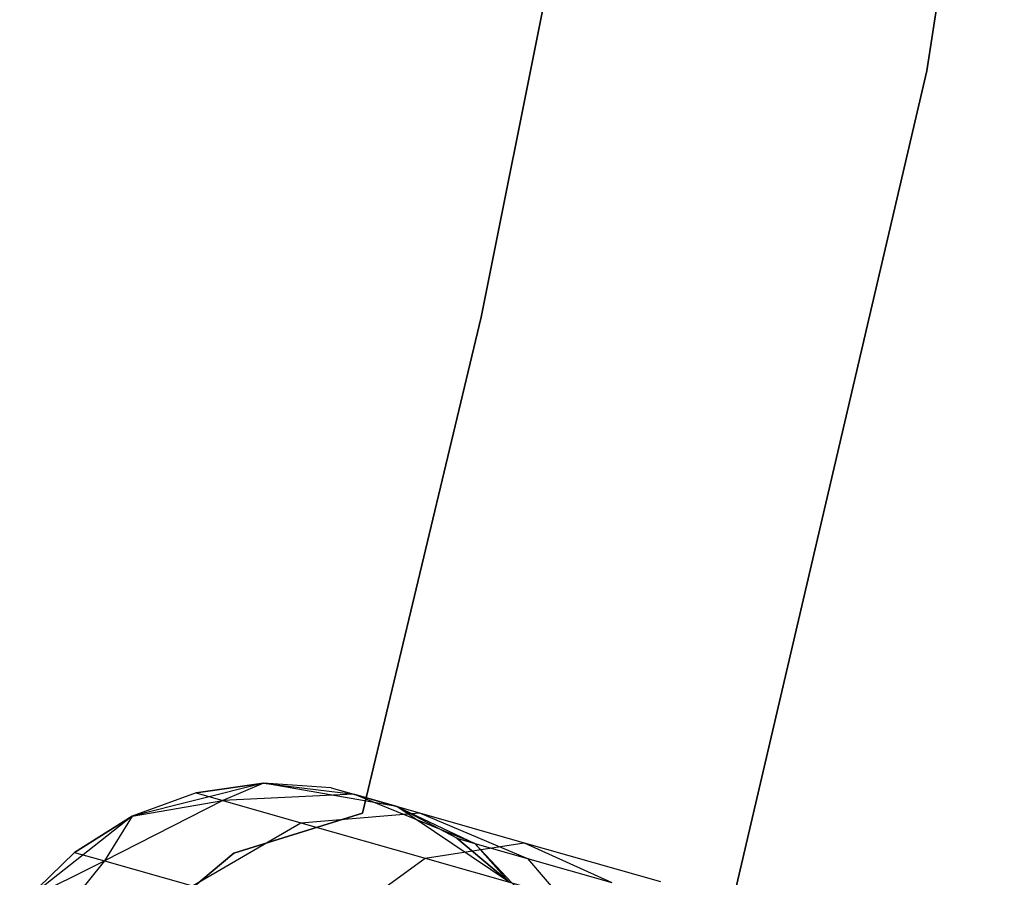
# Model space of a CAD drawing. Extents: x -189 to 189, y -189 to 189.
# Tile 399 of 591: x 38.9 to 41.93, y -10.57 to -7.93. Entities that reach past the tile are written whole.
import ezdxf

# ---------------------------------------------------------------- set-up
doc = ezdxf.new("R2010")
doc.units = 0
doc.header["$LTSCALE"] = 25.4
doc.layers.get('0').update_dxf_attribs({"linetype": 'CONTINUOUS'})

# ---------------------------------------------------------------- blocks, each defined once
blk = doc.blocks.new('CAMELEON-KENAI-C-12244_STL')
at = {"color": 0}
for p, q in [((42.1854, -4.8744, -1), (41.689, -8.0882, -1)), ((41.689, -8.0882, -8.5), (42.1854, -4.8744, -8.5)), ((41.689, -8.0882, -8.5), (42.1854, -4.8744, -8.5)), ((42.1854, -4.8744, -1), (41.689, -8.0882, -1)), ((40.6254, -7.3086, -2), (40.3187, -8.8456, -2)), ((40.3187, -8.8456, -4), (40.6254, -7.3086, -4)), ((40.3187, -8.8456, -4), (40.6254, -7.3086, -4)), ((40.6254, -7.3086, -2), (40.3187, -8.8456, -2)), ((41.689, -8.0882, -1), (40.948, -11.2546, -1)), ((40.948, -11.2546, -8.5), (41.689, -8.0882, -8.5)), ((40.948, -11.2546, -8.5), (41.689, -8.0882, -8.5)), ((41.689, -8.0882, -1), (40.948, -11.2546, -1)), ((41.689, -8.0882, -8.5), (41.689, -8.0882, -1)), ((41.689, -8.0882, -8.5), (41.689, -8.0882, -1)), ((40.3187, -8.8456, -2), (39.954, -10.3698, -2)), ((39.954, -10.3698, -4), (40.3187, -8.8456, -4)), ((39.954, -10.3698, -4), (40.3187, -8.8456, -4)), ((40.3187, -8.8456, -2), (39.954, -10.3698, -2)), ((40.3187, -8.8456, -2), (40.3187, -8.8456, -4)), ((40.3187, -8.8456, -2), (40.3187, -8.8456, -4)), ((39.6492, -10.278, -2), (39.2459, -10.3794, -2)), ((39.6492, -10.278, -2), (39.2459, -10.3794, -2)), ((39.6492, -10.278, -7.5), (39.4422, -10.3075, -7.5)), ((39.4422, -10.3075, -7.5), (39.6492, -10.278, -2)), ((39.4422, -10.3075, -7.5), (39.6492, -10.278, -2)), ((39.6492, -10.278, -7.5), (39.4422, -10.3075, -7.5)), ((39.6492, -10.278, -7.5), (39.5241, -10.3309, -8.147)), ((39.6492, -10.278, -7.5), (39.5241, -10.3309, -8.147)), ((40.0588, -10.3494, -2), (39.6492, -10.278, -2)), ((39.8577, -10.2922, -7.5), (39.6492, -10.278, -2)), ((40.0588, -10.3494, -2), (39.6492, -10.278, -2)), ((39.8577, -10.2922, -7.5), (39.6492, -10.278, -7.5)), ((39.6492, -10.278, -7.5), (39.6492, -10.278, -2)), ((39.8577, -10.2922, -7.5), (39.6492, -10.278, -2)), ((39.6492, -10.278, -7.5), (39.6492, -10.278, -2)), ((39.6492, -10.278, -7.5), (39.9267, -10.3118, -8.0447)), ((39.8577, -10.2922, -7.5), (39.6492, -10.278, -7.5)), ((39.6492, -10.278, -7.5), (39.9267, -10.3118, -8.0447)), ((39.4422, -10.3075, -7.5), (39.2459, -10.3794, -2)), ((39.4422, -10.3075, -7.5), (39.2459, -10.3794, -7.5)), ((39.4422, -10.3075, -7.5), (39.2459, -10.3794, -2)), ((39.4422, -10.3075, -7.5), (39.2459, -10.3794, -7.5)), ((39.4422, -10.3075, -7.5), (39.5241, -10.3309, -8.147)), ((39.4422, -10.3075, -7.5), (39.5241, -10.3309, -8.147)), ((39.9267, -10.3118, -8.0447), (39.5241, -10.3309, -8.147)), ((39.9267, -10.3118, -8.0447), (39.5241, -10.3309, -8.147)), ((39.8577, -10.2922, -7.5), (39.9267, -10.3118, -8.0447)), ((39.8577, -10.2922, -7.5), (40.0588, -10.3494, -2)), ((39.8577, -10.2922, -7.5), (40.0588, -10.3494, -2)), ((39.8577, -10.2922, -7.5), (39.9267, -10.3118, -8.0447)), ((40.0588, -10.3494, -7.5), (39.9267, -10.3118, -8.0447)), ((40.0588, -10.3494, -7.5), (39.9267, -10.3118, -8.0447)), ((40.299, -10.4629, -7.9377), (39.9267, -10.3118, -8.0447)), ((39.9267, -10.3118, -8.0447), (40.1289, -10.3693, -8.5523)), ((39.9267, -10.3118, -8.0447), (40.1289, -10.3693, -8.5523)), ((40.299, -10.4629, -7.9377), (39.9267, -10.3118, -8.0447)), ((39.5241, -10.3309, -8.147), (39.1609, -10.5168, -8.227)), ((39.5241, -10.3309, -8.147), (39.1609, -10.5168, -8.227)), ((39.2459, -10.3794, -7.5), (39.5241, -10.3309, -8.147)), ((39.2459, -10.3794, -7.5), (39.5241, -10.3309, -8.147)), ((39.5241, -10.3309, -8.147), (39.7644, -10.3992, -8.75)), ((39.5241, -10.3309, -8.147), (39.7644, -10.3992, -8.75)), ((40.404, -10.5812, -2), (40.0588, -10.3494, -2)), ((40.2436, -10.4472, -7.5), (40.0588, -10.3494, -2)), ((40.404, -10.5812, -2), (40.0588, -10.3494, -2)), ((40.2436, -10.4472, -7.5), (40.0588, -10.3494, -7.5)), ((40.0588, -10.3494, -7.5), (40.0588, -10.3494, -2)), ((40.2436, -10.4472, -7.5), (40.0588, -10.3494, -2)), ((40.0588, -10.3494, -7.5), (40.0588, -10.3494, -2)), ((40.0588, -10.3494, -7.5), (40.299, -10.4629, -7.9377)), ((40.2436, -10.4472, -7.5), (40.0588, -10.3494, -7.5)), ((40.0588, -10.3494, -7.5), (40.299, -10.4629, -7.9377)), ((39.2459, -10.3794, -2), (38.9188, -10.6361, -2)), ((39.2459, -10.3794, -2), (38.9188, -10.6361, -2)), ((39.2459, -10.3794, -7.5), (39.0688, -10.4906, -7.5)), ((39.0688, -10.4906, -7.5), (39.2459, -10.3794, -2)), ((39.0688, -10.4906, -7.5), (39.2459, -10.3794, -2)), ((39.2459, -10.3794, -7.5), (39.0688, -10.4906, -7.5)), ((39.2459, -10.3794, -7.5), (39.1609, -10.5168, -8.227)), ((39.2459, -10.3794, -7.5), (39.1609, -10.5168, -8.227)), ((39.2459, -10.3794, -7.5), (39.2459, -10.3794, -2)), ((39.2459, -10.3794, -7.5), (39.2459, -10.3794, -2)), ((39.954, -10.3698, -2), (39.5583, -10.4924, -2)), ((39.5583, -10.4924, -4), (39.954, -10.3698, -4)), ((39.5583, -10.4924, -4), (39.954, -10.3698, -4)), ((39.954, -10.3698, -2), (39.5583, -10.4924, -2)), ((39.7644, -10.3992, -8.75), (40.1289, -10.3693, -8.5523)), ((39.7644, -10.3992, -8.75), (40.1289, -10.3693, -8.5523)), ((39.954, -10.3698, -2), (39.954, -10.3698, -4)), ((39.954, -10.3698, -2), (39.954, -10.3698, -4)), ((40.1289, -10.3693, -8.5523), (40.4506, -10.4609, -8.9881)), ((40.1289, -10.3693, -8.5523), (40.4506, -10.4609, -8.9881)), ((40.1289, -10.3693, -8.5523), (40.4615, -10.5092, -8.3455)), ((40.1289, -10.3693, -8.5523), (40.4615, -10.5092, -8.3455)), ((39.4308, -10.5936, -8.9045), (39.7644, -10.3992, -8.75)), ((39.4308, -10.5936, -8.9045), (39.7644, -10.3992, -8.75)), ((39.7644, -10.3992, -8.75), (40.1465, -10.5079, -9.2678)), ((39.7644, -10.3992, -8.75), (40.1465, -10.5079, -9.2678)), ((40.1465, -10.5079, -9.2678), (40.4506, -10.4609, -8.9881)), ((40.1465, -10.5079, -9.2678), (40.4506, -10.4609, -8.9881)), ((40.404, -10.5812, -7.5), (40.2436, -10.4472, -7.5)), ((40.2436, -10.4472, -7.5), (40.404, -10.5812, -2)), ((40.2436, -10.4472, -7.5), (40.404, -10.5812, -2)), ((40.2436, -10.4472, -7.5), (40.299, -10.4629, -7.9377)), ((40.2436, -10.4472, -7.5), (40.299, -10.4629, -7.9377)), ((40.404, -10.5812, -7.5), (40.2436, -10.4472, -7.5)), ((40.404, -10.5812, -7.5), (40.299, -10.4629, -7.9377)), ((40.404, -10.5812, -7.5), (40.299, -10.4629, -7.9377)), ((40.5767, -10.7581, -7.8445), (40.299, -10.4629, -7.9377)), ((40.299, -10.4629, -7.9377), (40.4615, -10.5092, -8.3455)), ((40.299, -10.4629, -7.9377), (40.4615, -10.5092, -8.3455)), ((40.5767, -10.7581, -7.8445), (40.299, -10.4629, -7.9377)), ((40.4506, -10.4609, -8.9881), (40.8698, -10.5801, -9.3226)), ((40.4506, -10.4609, -8.9881), (40.8698, -10.5801, -9.3226)), ((40.4506, -10.4609, -8.9881), (40.72, -10.5827, -8.6957)), ((40.4506, -10.4609, -8.9881), (40.72, -10.5827, -8.6957)), ((39.0688, -10.4906, -7.5), (38.9188, -10.6361, -2)), ((39.0688, -10.4906, -7.5), (38.9188, -10.6361, -7.5)), ((39.0688, -10.4906, -7.5), (38.9188, -10.6361, -2)), ((39.0688, -10.4906, -7.5), (38.9188, -10.6361, -7.5)), ((39.0688, -10.4906, -7.5), (39.1609, -10.5168, -8.227)), ((39.0688, -10.4906, -7.5), (39.1609, -10.5168, -8.227)), ((39.5583, -10.4924, -2), (39.2408, -10.7585, -2)), ((39.2408, -10.7585, -4), (39.5583, -10.4924, -4)), ((39.2408, -10.7585, -4), (39.5583, -10.4924, -4)), ((39.5583, -10.4924, -2), (39.2408, -10.7585, -2)), ((39.5583, -10.4924, -2), (39.5583, -10.4924, -4)), ((39.5583, -10.4924, -2), (39.5583, -10.4924, -4)), ((39.1609, -10.5168, -8.227), (38.8998, -10.8375, -8.2708)), ((39.1609, -10.5168, -8.227), (38.8998, -10.8375, -8.2708)), ((38.9188, -10.6361, -7.5), (39.1609, -10.5168, -8.227)), ((38.9188, -10.6361, -7.5), (39.1609, -10.5168, -8.227)), ((39.1609, -10.5168, -8.227), (39.4308, -10.5936, -8.9045)), ((39.1609, -10.5168, -8.227), (39.4308, -10.5936, -8.9045)), ((39.8602, -10.7157, -9.4863), (40.1465, -10.5079, -9.2678)), ((39.8602, -10.7157, -9.4863), (40.1465, -10.5079, -9.2678)), ((40.1465, -10.5079, -9.2678), (40.6445, -10.6496, -9.6651)), ((40.1465, -10.5079, -9.2678), (40.6445, -10.6496, -9.6651)), ((40.4615, -10.5092, -8.3455), (40.72, -10.5827, -8.6957)), ((40.4615, -10.5092, -8.3455), (40.72, -10.5827, -8.6957)), ((40.4615, -10.5092, -8.3455), (40.7046, -10.7945, -8.1654)), ((40.4615, -10.5092, -8.3455), (40.7046, -10.7945, -8.1654))]:
    blk.add_line(p, q, dxfattribs=at)

msp = doc.modelspace()

# ---------------------------------------------------------------- block references
at = {"color": 0}
msp.add_blockref('CAMELEON-KENAI-C-12244_STL', (0, 0), dxfattribs=at)

doc.saveas('drawing.dxf')
